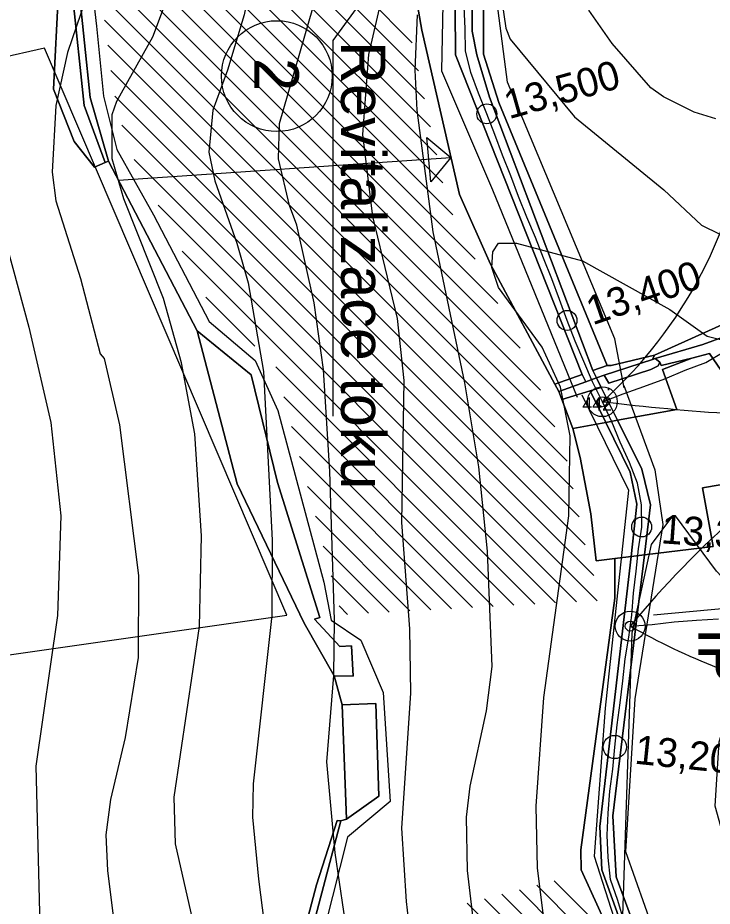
# Model space of a CAD drawing. Extents: x -510989 to -501240, y -1184665 to -1176098.
# Drawn here: x -510333.6 to -510020.2, y -1177973.1 to -1177572.4 of the extents above; entities that cross this region are included whole.
import ezdxf

# ---------------------------------------------------------------- set-up
doc = ezdxf.new("R2010")
doc.units = 0
for name, color, linetype in [('lesni_pozemek', 7, 'Continuous'), ('NAVRH_interakcni_prvky', 7, 'Continuous'), ('NAVRH_revitalizace_toku', 7, 'Continuous'), ('NAVRH_rozvodnice', 7, 'Continuous'), ('orna_puda', 7, 'Continuous'), ('ostatni_plocha_x_neplodna_puda', 7, 'Continuous'), ('ostatni_plocha_x_ostatni_komunikace', 7, 'Continuous'), ('STAV_erozne_ohrozene_plochy', 7, 'Continuous'), ('STAV_odtokove_linie', 7, 'Continuous'), ('STAV_systematicke_odvodneni', 7, 'Continuous'), ('STAV_USES', 7, 'Continuous'), ('trasovani_toku', 7, 'Continuous'), ('trvaly_travni_porost', 7, 'Continuous'), ('vodni_plocha_x_vodni_tok_v_koryte_umelem', 7, 'Continuous'), ('vrstevnice_01', 7, 'Continuous'), ('vrstevnice_02', 7, 'Continuous'), ('vrstevnice_05', 7, 'Continuous')]:
    doc.layers.add(name, color=color, linetype=linetype)

msp = doc.modelspace()

# ---------------------------------------------------------------- linework, layer by layer
at = {"layer": 'lesni_pozemek'}
msp.add_lwpolyline([(-510309.3, -1177366.43), (-510316.48, -1177386.96), (-510320.51, -1177402.61), (-510327.09, -1177444.96), (-510325.02, -1177489.16), (-510318.12, -1177532.77), (-510315.28, -1177560.29), (-510317.43, -1177604.64), (-510308.17, -1177628.21), (-510299, -1177639.71), (-510294.12, -1177637.73), (-510292.61, -1177637.11), (-510252.56, -1177713.54), (-510234.53, -1177782.61), (-510204.29, -1177845.51), (-510190.74, -1177869.24), (-510187.26, -1177882.35), (-510185.29, -1177933.82), (-510187.83, -1177934.64), (-510189.41, -1177934.52), (-510198.81, -1177963.46), (-510205.37, -1177988.67)], dxfattribs=at)
for points in [[(-510252.56, -1177713.54), (-510228.33, -1177733.41), (-510216.39, -1177782.07), (-510197.27, -1177842.86), (-510199.61, -1177843.6), (-510188.27, -1177856), (-510183.04, -1177855.68), (-510182.2, -1177869.41), (-510190.74, -1177869.24), (-510204.29, -1177845.51), (-510234.53, -1177782.61)], [(-510172.03, -1177881.72), (-510170.57, -1177923.47), (-510185.29, -1177933.82), (-510187.26, -1177882.35)], [(-510187.83, -1177934.64), (-510202.64, -1177991), (-510215.39, -1178019.77), (-510228.62, -1178044.97), (-510228.47, -1178052.46), (-510240.38, -1178070.99), (-510236.77, -1178049.95), (-510224.04, -1178022.91), (-510205.37, -1177988.67), (-510198.81, -1177963.46), (-510189.41, -1177934.52)]]:
    msp.add_lwpolyline(points, close=True, dxfattribs=at)
at = {"layer": 'NAVRH_interakcni_prvky'}
msp.add_line((-510046.74, -1177841.65), (-509999.64, -1177837.43), dxfattribs=at)
at = {"layer": 'NAVRH_revitalizace_toku'}
for points in [[(-510059.86, -1177739.28), (-510064.11, -1177717.17), (-510112.6, -1177601.48), (-510116.86, -1177569.15), (-510116, -1177448.36), (-510079.43, -1177415.19), (-510070.07, -1177380.31), (-510064.11, -1177346.29), (-510049.65, -1177288.44)], [(-510075.17, -1177292.7), (-510089.63, -1177359.05), (-510129.61, -1177414.34), (-510139.82, -1177439.86), (-510140.67, -1177513.01), (-510142.37, -1177596.38), (-510119.41, -1177649.97), (-510081.13, -1177743.53)], [(-510140.67, -1177513.01), (-510191.39, -1177582.56), (-510191.34, -1177752.07)], [(-510060.1, -1177738.31), (-510046.04, -1177776.27), (-510042.52, -1177800.88), (-510055.18, -1177879.61), (-510059.4, -1177948.51), (-510041.82, -1177997.72), (-510013.7, -1178078.56), (-509968.71, -1178171.36), (-509924.51, -1178222.53), (-509906.94, -1178282.99), (-509903.42, -1178334.31), (-509883.74, -1178387.03), (-509875.3, -1178456.63), (-509874.6, -1178556.46), (-509867.57, -1178669.64)], [(-510079.08, -1177742.53), (-510057.99, -1177785.41), (-510068.53, -1177883.83), (-510073.46, -1177950.62), (-510054.47, -1178009.67), (-510024.24, -1178091.92), (-509980.66, -1178181.91), (-509942.44, -1178221.73), (-509934.15, -1178235.7), (-509920.62, -1178289.39), (-509918.19, -1178331.5), (-509899.91, -1178389.14), (-509890.77, -1178450.3), (-509893.58, -1178526.93), (-509883.74, -1178663.31)]]:
    msp.add_lwpolyline(points, dxfattribs=at)
at = {"layer": 'NAVRH_rozvodnice'}
for centre, radius, start, end in [((-510207.31, -1177592.79), 205.55, 311.9981, 352.9555), ((-509946.05, -1176723.86), 1029.16, 263.0952, 269.69926), ((-509698.83, -1178144.4), 465.84, 122.8391, 140.2896), ((-509896.79, -1177561.03), 327.69, 240.6902, 256.011)]:
    msp.add_arc(centre, radius, start, end, dxfattribs=at)
at = {"layer": 'orna_puda'}
for points in [[(-509903.08, -1177271.99), (-509906.47, -1177405.26), (-509907.24, -1177447.42), (-509919.35, -1177521.3), (-509940.02, -1177559.56), (-509932.88, -1177599.21), (-509966.13, -1177637.97), (-509980.54, -1177661.84), (-509986.51, -1177693.69), (-510011.12, -1177708.83), (-510046.21, -1177724.59), (-510065.83, -1177729.25), (-510067.57, -1177729.21), (-510116.51, -1177610.57), (-510123.38, -1177588.75), (-510123.04, -1177446.95), (-510102.14, -1177427.79), (-510084.34, -1177409.75), (-510084.36, -1177388.11), (-510071.74, -1177384.51), (-510072, -1177373.55), (-510069.84, -1177344.42)], [(-510093.86, -1177366.32), (-510098.1, -1177374.8), (-510122.35, -1177392.2), (-510143.03, -1177412.76), (-510156.18, -1177433.8), (-510159.77, -1177529), (-510151.28, -1177577.98), (-510134.26, -1177652.15), (-510120.32, -1177683.49), (-510091.19, -1177737.71), (-510089.47, -1177740.92), (-510088.06, -1177744.6), (-510083.05, -1177757.65), (-510079.86, -1177770.71), (-510075.01, -1177796.11), (-510072.6, -1177817.38), (-510064.11, -1177816.33), (-510064.11, -1177834.11), (-510079.43, -1177947.66), (-510079.36, -1177956.75), (-510051.92, -1178016.68)], [(-510202.64, -1177991), (-510187.83, -1177934.64), (-510185.29, -1177933.82), (-510170.57, -1177923.47), (-510172.03, -1177881.72), (-510187.26, -1177882.35), (-510190.74, -1177869.24), (-510182.2, -1177869.41), (-510183.04, -1177855.68), (-510188.27, -1177856), (-510199.61, -1177843.6), (-510197.27, -1177842.86), (-510216.39, -1177782.07), (-510228.33, -1177733.41), (-510252.56, -1177713.54), (-510292.61, -1177637.11), (-510300.9, -1177608.36), (-510313.63, -1177484.87)], [(-510023.49, -1178068.48), (-510063.48, -1177959.85), (-510065.05, -1177932.43), (-510050.69, -1177814.67), (-510019.81, -1177810.86), (-510024.61, -1177784.41), (-510009.48, -1177781.92), (-509999.95, -1177832.76), (-509998.03, -1177877.57), (-509994.11, -1177899.83), (-509986.97, -1177924.63), (-509979.84, -1177959.29), (-509966.64, -1177993.07)]]:
    msp.add_lwpolyline(points, dxfattribs=at)
for points in [[(-510015.35, -1177716.49), (-510016.5, -1177721.81), (-510016.11, -1177731.56), (-510021.43, -1177723.87), (-510029.41, -1177725.92), (-510043.22, -1177729.19), (-510043.77, -1177727.66), (-510045.99, -1177726.07), (-510024.5, -1177719.75)], [(-510029.41, -1177725.92), (-510042.58, -1177731.02), (-510036.18, -1177749.06), (-510062.93, -1177753.96), (-510070.3, -1177739.1), (-510072.41, -1177734.85), (-510068.89, -1177733.6), (-510066.91, -1177737.27), (-510047.94, -1177731.06), (-510044.64, -1177729.31), (-510043.77, -1177727.66), (-510043.22, -1177729.19)], [(-510021.43, -1177723.87), (-510016.11, -1177731.56), (-510015.35, -1177750.63), (-510009.48, -1177781.92), (-510024.61, -1177784.41), (-510019.81, -1177810.86), (-510050.69, -1177814.67), (-510048.12, -1177792.11), (-510051.98, -1177776.06), (-510062.93, -1177753.96), (-510036.18, -1177749.06), (-510042.58, -1177731.02), (-510029.41, -1177725.92)], [(-510047.13, -1177726.45), (-510045.99, -1177726.07), (-510043.77, -1177727.66), (-510044.64, -1177729.31), (-510047.94, -1177731.06), (-510066.91, -1177737.27), (-510068.89, -1177733.6)]]:
    msp.add_lwpolyline(points, close=True, dxfattribs=at)
at = {"layer": 'ostatni_plocha_x_neplodna_puda'}
msp.add_lwpolyline([(-510327.09, -1177444.96), (-510320.51, -1177402.61), (-510320.38, -1177454.43), (-510315.9, -1177496.43), (-510308.93, -1177561.88), (-510303.6, -1177611.95), (-510294.12, -1177637.73), (-510299, -1177639.71), (-510308.17, -1177628.21), (-510317.43, -1177604.64), (-510315.28, -1177560.29), (-510318.12, -1177532.77), (-510325.02, -1177489.16)], close=True, dxfattribs=at)
at = {"layer": 'ostatni_plocha_x_ostatni_komunikace'}
for points in [[(-510082.36, -1177368.53), (-510128.78, -1177432.41), (-510128.56, -1177578.38), (-510126.42, -1177589.11), (-510120.67, -1177608.13), (-510074.05, -1177731.54), (-510072.41, -1177734.85), (-510077.22, -1177736.56), (-510078.83, -1177733.26), (-510136, -1177589.03), (-510137.13, -1177443.58), (-510125.71, -1177419.39), (-510083.15, -1177353.98)], [(-510079.88, -1177369.48), (-510123.01, -1177433.04), (-510123.04, -1177446.95), (-510123.38, -1177588.75), (-510116.51, -1177610.57), (-510067.57, -1177729.21), (-510074.05, -1177731.54), (-510120.67, -1177608.13), (-510126.42, -1177589.11), (-510128.56, -1177578.38), (-510128.78, -1177432.41), (-510082.36, -1177368.53)], [(-510015.35, -1177716.49), (-510024.5, -1177719.75), (-510045.99, -1177726.07), (-510047.13, -1177726.45), (-510046.21, -1177724.59), (-510011.12, -1177708.83)]]:
    msp.add_lwpolyline(points, dxfattribs=at)
msp.add_lwpolyline([(-510320.51, -1177402.61), (-510316.48, -1177386.96), (-510316.73, -1177421.27), (-510316.96, -1177453.2), (-510313.63, -1177484.87), (-510300.9, -1177608.36), (-510292.61, -1177637.11), (-510294.12, -1177637.73), (-510303.6, -1177611.95), (-510308.93, -1177561.88), (-510315.9, -1177496.43), (-510320.38, -1177454.43)], close=True, dxfattribs=at)
at = {"layer": 'STAV_erozne_ohrozene_plochy'}
for p, q in [((-510296.42, -1177492.22), (-510141.77, -1177646.86)), ((-510304.42, -1177494.12), (-510137.23, -1177661.31)), ((-510284.02, -1177494.72), (-510144.52, -1177634.21)), ((-510271.61, -1177497.23), (-510147.28, -1177621.56)), ((-510260.12, -1177498.82), (-510150.03, -1177608.91)), ((-510250.65, -1177498.39), (-510152.78, -1177596.26)), ((-510241.18, -1177497.96), (-510155.53, -1177583.61)), ((-510302.99, -1177505.45), (-510127.12, -1177681.32)), ((-510301.56, -1177516.78), (-510117.01, -1177701.33)), ((-510300.13, -1177528.11), (-510106.9, -1177721.34)), ((-510298.69, -1177539.44), (-510097.75, -1177740.39)), ((-510297.26, -1177550.77), (-510091.21, -1177756.83)), ((-510295.83, -1177562.1), (-510085.59, -1177772.34)), ((-510294.4, -1177573.44), (-510082.9, -1177784.93)), ((-510292.97, -1177584.77), (-510080.21, -1177797.52)), ((-510291.53, -1177596.1), (-510077.52, -1177810.11)), ((-510289.73, -1177607.8), (-510073.6, -1177823.93)), ((-510286.57, -1177620.86), (-510072.1, -1177835.33)), ((-510281.07, -1177636.26), (-510081.49, -1177835.85)), ((-510270.27, -1177656.96), (-510090.87, -1177836.36)), ((-510259.47, -1177677.66), (-510100.26, -1177836.87)), ((-510248.67, -1177698.36), (-510226.59, -1177720.44)), ((-510217.15, -1177729.88), (-510109.65, -1177837.38)), ((-510213.58, -1177743.35), (-510119.03, -1177837.9)), ((-510210.01, -1177756.82), (-510128.42, -1177838.41)), ((-510206.43, -1177770.29), (-510137.81, -1177838.92)), ((-510202.86, -1177783.77), (-510147.2, -1177839.43)), ((-510199.29, -1177797.24), (-510156.58, -1177839.94)), ((-510195.72, -1177810.71), (-510165.97, -1177840.46)), ((-510192.15, -1177824.18), (-510175.36, -1177840.97)), ((-510188.58, -1177837.65), (-510184.74, -1177841.48)), ((-510091.47, -1177961.65), (-510076.17, -1177976.95)), ((-510107.22, -1177965.7), (-510061.31, -1178011.61)), ((-510099.35, -1177963.67), (-510068.74, -1177994.28)), ((-510122.96, -1177969.75), (-510053.48, -1178039.24)), ((-510115.09, -1177967.73), (-510056.9, -1178025.92)), ((-510130.84, -1177971.78), (-510050.05, -1178052.57))]:
    msp.add_line(p, q, dxfattribs=at)
at = {"layer": 'STAV_odtokove_linie'}
msp.add_line((-510288.17, -1177645.58), (-510138.09, -1177635.44), dxfattribs=at)
msp.add_lwpolyline([(-510148.96, -1177626.4), (-510138.09, -1177635.44), (-510147.14, -1177646.31)], close=True, dxfattribs=at)
msp.add_circle((-510216.66, -1177598.7), 25, dxfattribs=at)
at = {"layer": 'STAV_systematicke_odvodneni'}
for p, q in [((-510302.85, -1177535.56), (-510298.04, -1177576.2)), ((-510298.04, -1177576.2), (-510294.83, -1177607.75)), ((-510294.83, -1177607.75), (-510288.95, -1177631.81)), ((-510288.95, -1177631.81), (-510272.38, -1177661.22)), ((-510272.38, -1177661.22), (-510247.26, -1177709.35)), ((-510247.26, -1177709.35), (-510226.41, -1177727)), ((-510226.41, -1177727), (-510216.26, -1177749.46)), ((-510216.26, -1177749.46), (-510195.41, -1177827)), ((-510195.41, -1177827), (-510192.2, -1177844.11)), ((-510192.2, -1177844.11), (-510178.84, -1177853.2)), ((-510178.84, -1177853.2), (-510168.68, -1177876.73)), ((-510168.68, -1177876.73), (-510165.48, -1177925.92)), ((-510165.48, -1177925.92), (-510184.72, -1177941.97)), ((-510184.72, -1177941.97), (-510196.48, -1177987.96))]:
    msp.add_line(p, q, dxfattribs=at)
at = {"layer": 'STAV_USES'}
for p, q in [((-510321.58, -1177586.16), (-510416.72, -1177607.14)), ((-510321.58, -1177586.16), (-510416.72, -1177607.14)), ((-510212.14, -1177841.84), (-510321.58, -1177586.16)), ((-510212.14, -1177841.84), (-510321.58, -1177586.16)), ((-510354.5, -1177862.11), (-510212.14, -1177841.84)), ((-510354.5, -1177862.11), (-510212.14, -1177841.84))]:
    msp.add_line(p, q, dxfattribs=at)
at = {"layer": 'trasovani_toku'}
for p, q in [((-510131.73, -1177577.34), (-510132.09, -1177567.35)), ((-510131.5, -1177587.34), (-510131.73, -1177577.34)), ((-510129.2, -1177597.07), (-510131.5, -1177587.34)), ((-510125.61, -1177606.4), (-510129.2, -1177597.07)), ((-510121.92, -1177615.7), (-510125.61, -1177606.4)), ((-510118.3, -1177625.02), (-510121.92, -1177615.7)), ((-510114.87, -1177634.41), (-510118.3, -1177625.02)), ((-510111.05, -1177643.65), (-510114.87, -1177634.41)), ((-510107.55, -1177653.02), (-510111.05, -1177643.65)), ((-510103.92, -1177662.34), (-510107.55, -1177653.02)), ((-510100.01, -1177671.54), (-510103.92, -1177662.34)), ((-510096.33, -1177680.84), (-510100.01, -1177671.54)), ((-510092.51, -1177690.08), (-510096.33, -1177680.84)), ((-510089.13, -1177699.49), (-510092.51, -1177690.08)), ((-510085.72, -1177708.89), (-510089.13, -1177699.49)), ((-510082.08, -1177718.21), (-510085.72, -1177708.89)), ((-510078.08, -1177727.37), (-510082.08, -1177718.21)), ((-510023.02, -1177727.87), (-510014.44, -1177722.73)), ((-510074.29, -1177736.62), (-510078.08, -1177727.37)), ((-510032.39, -1177731.34), (-510023.02, -1177727.87)), ((-510041.61, -1177735.23), (-510032.39, -1177731.34)), ((-510069.78, -1177745.55), (-510074.29, -1177736.62)), ((-510051.01, -1177738.63), (-510041.61, -1177735.23)), ((-510069.78, -1177745.55), (-510060.43, -1177741.99)), ((-510060.43, -1177741.99), (-510051.01, -1177738.63)), ((-510065.56, -1177754.62), (-510069.78, -1177745.55)), ((-510061.66, -1177763.82), (-510065.56, -1177754.62)), ((-510057.49, -1177772.91), (-510061.66, -1177763.82)), ((-510053.92, -1177782.25), (-510057.49, -1177772.91)), ((-510052.06, -1177792.08), (-510053.92, -1177782.25)), ((-510052.02, -1177802.08), (-510052.06, -1177792.08)), ((-510053.44, -1177811.98), (-510052.02, -1177802.08)), ((-510054.47, -1177821.93), (-510053.44, -1177811.98)), ((-510055.73, -1177831.85), (-510054.47, -1177821.93)), ((-510056.54, -1177841.81), (-510055.73, -1177831.85)), ((-510057.86, -1177851.73), (-510056.54, -1177841.81)), ((-510057.2, -1177846.77), (-510047.22, -1177846.07)), ((-510047.22, -1177846.07), (-510037.3, -1177844.81)), ((-510037.3, -1177844.81), (-510027.33, -1177844.13)), ((-510027.33, -1177844.13), (-510017.35, -1177843.44)), ((-510059.47, -1177861.6), (-510057.86, -1177851.73)), ((-510060.55, -1177871.54), (-510059.47, -1177861.6)), ((-510061.79, -1177881.46), (-510060.55, -1177871.54)), ((-510063.05, -1177891.38), (-510061.79, -1177881.46)), ((-510064.17, -1177901.32), (-510063.05, -1177891.38)), ((-510065.02, -1177911.28), (-510064.17, -1177901.32)), ((-510066.37, -1177921.19), (-510065.02, -1177911.28)), ((-510067.19, -1177931.16), (-510066.37, -1177921.19)), ((-510067.64, -1177941.15), (-510067.19, -1177931.16)), ((-510067.19, -1177951.14), (-510067.64, -1177941.15)), ((-510066.12, -1177961.08), (-510067.19, -1177951.14)), ((-510062.73, -1177970.49), (-510066.12, -1177961.08)), ((-510060, -1177980.11), (-510062.73, -1177970.49))]:
    msp.add_line(p, q, dxfattribs=at)
for centre, radius in [((-510121.92, -1177615.7), 4.5), ((-510085.72, -1177708.89), 4.5), ((-510069.78, -1177745.55), 6.75), ((-510069.78, -1177745.55), 2.25), ((-510052.02, -1177802.08), 4.5), ((-510057.2, -1177846.77), 6.75), ((-510057.2, -1177846.77), 2.25), ((-510064.17, -1177901.32), 5.25)]:
    msp.add_circle(centre, radius, dxfattribs=at)
at = {"layer": 'trvaly_travni_porost'}
for points in [[(-510082.63, -1177292.86), (-510070.28, -1177289.5), (-510083.15, -1177353.98), (-510125.71, -1177419.39), (-510137.13, -1177443.58), (-510136, -1177589.03), (-510078.83, -1177733.26), (-510091.19, -1177737.71), (-510120.32, -1177683.49), (-510134.26, -1177652.15), (-510151.28, -1177577.98), (-510159.77, -1177529), (-510156.18, -1177433.8), (-510143.03, -1177412.76), (-510122.35, -1177392.2), (-510098.1, -1177374.8), (-510093.86, -1177366.32), (-510095.14, -1177356.56), (-510093.39, -1177342.83)], [(-510077.22, -1177736.56), (-510089.47, -1177740.92), (-510091.19, -1177737.71), (-510078.83, -1177733.26)], [(-510072.41, -1177734.85), (-510070.3, -1177739.1), (-510075.24, -1177740.63), (-510088.06, -1177744.6), (-510089.47, -1177740.92), (-510077.22, -1177736.56)], [(-510088.06, -1177744.6), (-510075.24, -1177740.63), (-510068.26, -1177754.94), (-510083.05, -1177757.65)], [(-510068.26, -1177754.94), (-510057.29, -1177777.4), (-510054.18, -1177791.8), (-510056.77, -1177815.42), (-510064.11, -1177816.33), (-510072.6, -1177817.38), (-510075.01, -1177796.11), (-510079.86, -1177770.71), (-510083.05, -1177757.65)]]:
    msp.add_lwpolyline(points, close=True, dxfattribs=at)
msp.add_lwpolyline([(-510051.92, -1178016.68), (-510079.36, -1177956.75), (-510079.43, -1177947.66), (-510064.11, -1177834.11), (-510064.11, -1177816.33), (-510056.77, -1177815.42), (-510070.88, -1177937.17), (-510070.02, -1177956.7), (-510026.99, -1178076.31)], dxfattribs=at)
at = {"layer": 'vodni_plocha_x_vodni_tok_v_koryte_umelem'}
for points in [[(-510046.21, -1177724.59), (-510047.13, -1177726.45), (-510068.89, -1177733.6), (-510072.41, -1177734.85), (-510074.05, -1177731.54), (-510067.57, -1177729.21), (-510065.83, -1177729.25)], [(-510075.24, -1177740.63), (-510070.3, -1177739.1), (-510062.93, -1177753.96), (-510068.26, -1177754.94)], [(-510062.93, -1177753.96), (-510051.98, -1177776.06), (-510048.12, -1177792.11), (-510050.69, -1177814.67), (-510056.77, -1177815.42), (-510054.18, -1177791.8), (-510057.29, -1177777.4), (-510068.26, -1177754.94)]]:
    msp.add_lwpolyline(points, close=True, dxfattribs=at)
msp.add_lwpolyline([(-510026.99, -1178076.31), (-510070.02, -1177956.7), (-510070.88, -1177937.17), (-510056.77, -1177815.42), (-510050.69, -1177814.67), (-510065.05, -1177932.43), (-510063.48, -1177959.85), (-510023.49, -1178068.48)], dxfattribs=at)
at = {"layer": 'vrstevnice_01'}
for points in [[(-510253.09, -1177986), (-510262.41, -1177945), (-510263, -1177924), (-510251.59, -1177847), (-510250.69, -1177806), (-510253.69, -1177760), (-510259.69, -1177728), (-510267.81, -1177699), (-510285.69, -1177654), (-510291, -1177636), (-510291, -1177616), (-510288.91, -1177610), (-510272.69, -1177581), (-510263.31, -1177556), (-510258, -1177533), (-510257.5, -1177481), (-510252, -1177443), (-510241.31, -1177415), (-510225.31, -1177380), (-510201.91, -1177343), (-510185.59, -1177319), (-510122.5, -1177241), (-510076.81, -1177172), (-510032.5, -1177100)], [(-510182.59, -1178002), (-510190.31, -1177949), (-510194.09, -1177908), (-510190.91, -1177869), (-510190.69, -1177844), (-510192.81, -1177777), (-510195.69, -1177731), (-510199.81, -1177701), (-510207.69, -1177666), (-510211, -1177657), (-510215.91, -1177636), (-510215.5, -1177620), (-510200.5, -1177568), (-510198.91, -1177539), (-510199.81, -1177529), (-510195.91, -1177481), (-510188, -1177446), (-510177.81, -1177422), (-510162, -1177399)], [(-510125.5, -1177494), (-510113.31, -1177577), (-510111.31, -1177582), (-510082.41, -1177617), (-510042, -1177650), (-510025.09, -1177666), (-510016.81, -1177670)], [(-510120.31, -1178045), (-510130.59, -1177957), (-510131.09, -1177933), (-510129.41, -1177919), (-510122.09, -1177885), (-510119.5, -1177865), (-510121.59, -1177813), (-510125.59, -1177775), (-510131.81, -1177737), (-510146.09, -1177669), (-510153.41, -1177614), (-510154.31, -1177596), (-510153.19, -1177571)], [(-510343.69, -1177657), (-510328.59, -1177712), (-510318.69, -1177755), (-510314.09, -1177797), (-510315.69, -1177842), (-510325.5, -1177910), (-510323.5, -1177988)], [(-509989, -1177990), (-510006.91, -1177962), (-510013.31, -1177948), (-510018.91, -1177928), (-510017.09, -1177899), (-510013.59, -1177888), (-509998.31, -1177852), (-509999.5, -1177842), (-510018.19, -1177822), (-510036.69, -1177797), (-510038.19, -1177797), (-510047.69, -1177810), (-510056.41, -1177850), (-510060.81, -1177982)]]:
    msp.add_lwpolyline(points, dxfattribs=at)
at = {"layer": 'vrstevnice_02'}
for points in [[(-510236.91, -1177338), (-510254.69, -1177371), (-510262.41, -1177390), (-510287.91, -1177444), (-510291.19, -1177454), (-510293.19, -1177478), (-510293.09, -1177514), (-510294.91, -1177536), (-510297.19, -1177547), (-510311.09, -1177588), (-510316.41, -1177612), (-510318, -1177642), (-510316.41, -1177655), (-510305.31, -1177690), (-510296.41, -1177724), (-510294.59, -1177726), (-510287.69, -1177756), (-510279.09, -1177824), (-510279.31, -1177861), (-510285.09, -1177897), (-510291.81, -1177925), (-510293.81, -1177941), (-510293.09, -1177957), (-510288.09, -1177997)], [(-510174.91, -1177369), (-510196.81, -1177404), (-510214.09, -1177438), (-510222.69, -1177466), (-510225.09, -1177497), (-510225.09, -1177521), (-510227.5, -1177551), (-510231.41, -1177571), (-510238.91, -1177596), (-510245.5, -1177614), (-510247.41, -1177633), (-510244.69, -1177646), (-510234.69, -1177674), (-510229.59, -1177692), (-510222.69, -1177732), (-510218.81, -1177808), (-510218.91, -1177842), (-510227.31, -1177918), (-510227.59, -1177933), (-510225, -1177961), (-510217.31, -1178021)], [(-510168, -1177557), (-510175.31, -1177589), (-510178.09, -1177625), (-510173.5, -1177662), (-510162.31, -1177708), (-510159.41, -1177736), (-510160.41, -1177800), (-510156.81, -1177848), (-510156.41, -1177877), (-510160.41, -1177938), (-510158.31, -1177971), (-510153.41, -1178014)], [(-510018.59, -1177618), (-510028.31, -1177615), (-510042.19, -1177608), (-510047.91, -1177604), (-510065.31, -1177584), (-510075.91, -1177569)], [(-510090.69, -1178023), (-510099.09, -1177956), (-510099.69, -1177928), (-510096.19, -1177879), (-510084.91, -1177797), (-510084.31, -1177761), (-510088.69, -1177739), (-510097, -1177721), (-510116.69, -1177694), (-510119.69, -1177685), (-510119.19, -1177678), (-510116.59, -1177674), (-510108.5, -1177674), (-510078.69, -1177682), (-510039.31, -1177704), (-510022.5, -1177716), (-510010.5, -1177719)]]:
    msp.add_lwpolyline(points, dxfattribs=at)

# ---------------------------------------------------------------- texts
at = {"layer": 'NAVRH_interakcni_prvky'}
msp.add_text('IP', height=20, rotation=270, dxfattribs=at).set_placement((-510026.5, -1177847.65))
at = {"layer": 'NAVRH_revitalizace_toku'}
msp.add_text('Revitalizace toku', height=20, rotation=270, dxfattribs=at).set_placement((-510187.68, -1177582.96))
at = {"layer": 'STAV_odtokove_linie'}
msp.add_text('2', height=20, rotation=270, dxfattribs=at).set_placement((-510226.78, -1177590.55))
at = {"layer": 'trasovani_toku'}
for s, rotation, p in [('13,500', 15.7987, (-510111.89, -1177618.19)), ('13,400', 19.1411, (-510074.18, -1177711.19)), ('13,300', 355.8536, (-510043.56, -1177809.39)), ('13,200', 354.066, (-510055.57, -1177908.79)), ('13,100', 19.1411, (-510039.85, -1177999.64))]:
    msp.add_text(s, height=13, rotation=rotation, dxfattribs=at).set_placement(p)
at = {"layer": 'vrstevnice_05'}
for s, p in [('.', (-510068.08, -1177740.42)), ('442', (-510078.8, -1177749.58))]:
    msp.add_text(s, height=6, dxfattribs=at).set_placement(p)

doc.saveas('drawing.dxf')
